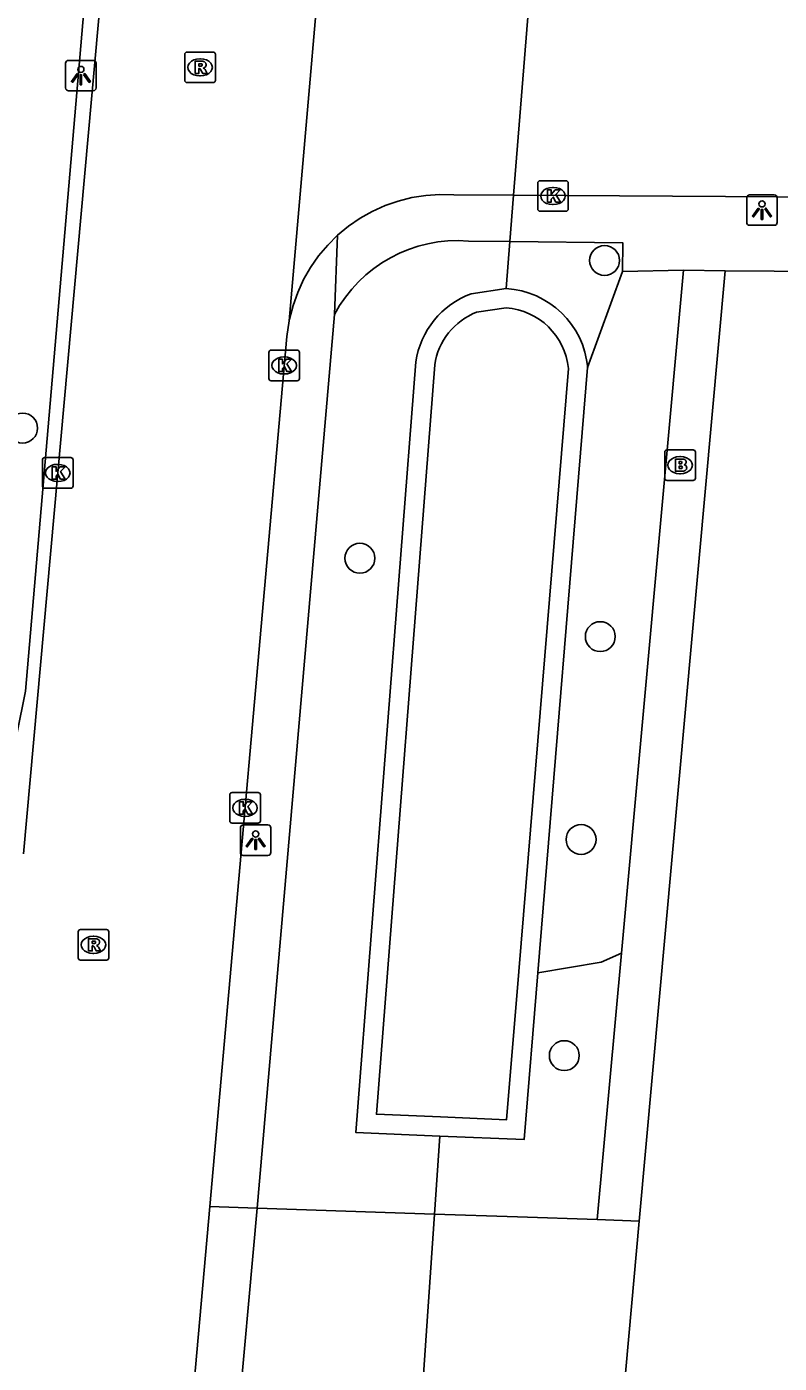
# Model space of a CAD drawing. Extents: x 157321 to 158827, y 386650 to 388532.
# Drawn here: x 158231.29 to 158255.9, y 387681.55 to 387725.25 of the extents above; entities that cross this region are included whole.
import ezdxf

# ---------------------------------------------------------------- set-up
doc = ezdxf.new("R2010")
doc.units = 0
for name, color, linetype in [('IMGEO_Boom', 7, 'Continuous'), ('IMGEO_Brandkraan', 7, 'Continuous'), ('IMGEO_Duiker', 7, 'Continuous'), ('IMGEO_Groenvoorziening', 7, 'Continuous'), ('IMGEO_Kolk', 7, 'Continuous'), ('IMGEO_Lichtpunt', 7, 'Continuous'), ('IMGEO_Rijbaan_lokaal_gesloten', 7, 'Continuous'), ('IMGEO_Rijbaan_lokaal_open', 7, 'Continuous'), ('IMGEO_Rioolput', 7, 'Continuous'), ('IMGEO_Voetpad_open', 7, 'Continuous'), ('IMGEO_Waterloop', 7, 'Continuous')]:
    doc.layers.add(name, color=color, linetype=linetype)

msp = doc.modelspace()

# ---------------------------------------------------------------- linework, layer by layer
at = {"layer": 'IMGEO_Boom'}
for centre in [(158250.189, 387717.611), (158231.153, 387712.13), (158242.185, 387707.872), (158250.048, 387705.309), (158249.419, 387698.674), (158248.871, 387691.606)]:
    msp.add_circle(centre, 0.489, dxfattribs=at)
at = {"layer": 'IMGEO_Brandkraan'}
for p, q in [((158252.157, 387710.492), (158252.157, 387711.344)), ((158252.232, 387711.418), (158253.084, 387711.418)), ((158252.645, 387711.198), (158252.67, 387711.198)), ((158253.158, 387711.344), (158253.158, 387710.492)), ((158253.084, 387710.418), (158252.232, 387710.418)), ((158252.668, 387710.638), (158252.643, 387710.638))]:
    msp.add_line(p, q, dxfattribs=at)
for points in [[(158252.157, 387710.492), (158252.157, 387711.344)], [(158252.232, 387711.418), (158253.084, 387711.418)], [(158253.158, 387711.344), (158253.158, 387710.492)], [(158252.505, 387711.118), (158252.505, 387710.718), (158252.718, 387710.718)], [(158252.736, 387711.118), (158252.505, 387711.118)], [(158252.684, 387711.037), (158252.63, 387711.037), (158252.63, 387710.961)], [(158252.63, 387710.961), (158252.683, 387710.961)], [(158252.692, 387710.885), (158252.63, 387710.885), (158252.63, 387710.804)], [(158252.63, 387710.804), (158252.692, 387710.804)], [(158253.084, 387710.418), (158252.232, 387710.418)]]:
    msp.add_lwpolyline(points, dxfattribs=at)
for centre, radius, start, end in [((158252.234, 387711.342), 0.0765, 91.552, 178.448), ((158252.234, 387711.342), 0.0765, 91.552, 178.448), ((158253.082, 387711.342), 0.0765, 1.552, 88.448), ((158253.082, 387711.342), 0.0765, 1.552, 88.448), ((158252.685, 387710.999), 0.0379, 267.8285, 90.9355), ((158252.693, 387710.844), 0.0404, 269.8759, 90.5077), ((158252.724, 387710.969), 0.251, 268.6676, 293.5347), ((158252.74, 387710.973), 0.145, 59.4692, 91.5367), ((158252.765, 387711.02), 0.0922, 285.5137, 58.1501), ((158252.77, 387710.828), 0.105, 301.3115, 78.989), ((158252.234, 387710.494), 0.0765, 181.552, 268.448), ((158252.234, 387710.494), 0.0765, 181.552, 268.448), ((158253.082, 387710.494), 0.0765, 271.552, 358.448), ((158253.082, 387710.494), 0.0765, 271.552, 358.448)]:
    msp.add_arc(centre, radius, start, end, dxfattribs=at)
for centre, major_axis, ratio, start_param, end_param in [((158252.644, 387710.918), (-0.387, 0.002), 0.722429, 4.712389, 7.853982), ((158252.669, 387710.918), (-0.39, 0.002), 0.717154, 1.570796, 4.712389)]:
    msp.add_ellipse(centre, major_axis=major_axis, ratio=ratio, start_param=start_param, end_param=end_param, dxfattribs=at)
at = {"layer": 'IMGEO_Duiker'}
for points in [[(158246.968, 387716.694), (158247.09, 387718.231), (158247.211, 387719.745), (158247.772, 387726.805), (158248.14, 387731.433), (158248.395, 387734.641)], [(158244.003, 387677.389), (158244.099, 387678.791), (158244.621, 387686.424), (158244.796, 387688.977)]]:
    msp.add_lwpolyline(points, dxfattribs=at)
at = {"layer": 'IMGEO_Groenvoorziening'}
for points in [[(158249.635, 387714.107), (158250.774, 387717.247)], [(158246.968, 387716.694), (158245.823, 387716.523)], [(158244.013, 387714.293), (158242.052, 387689.091), (158244.796, 387688.977), (158247.554, 387688.862), (158248.003, 387694.309)], [(158248.003, 387694.309), (158249.635, 387714.107)], [(158250.74, 387694.952), (158250.078, 387694.668), (158248.003, 387694.309)]]:
    msp.add_lwpolyline(points, dxfattribs=at)
for centre, radius, start, end in [((158246.806, 387713.876), 2.823, 110.364, 171.5063), ((158246.797, 387713.849), 2.85, 5.1862, 86.5585)]:
    msp.add_arc(centre, radius, start, end, dxfattribs=at)
at = {"layer": 'IMGEO_Kolk'}
for p, q in [((158248.001, 387719.293), (158248.001, 387720.145)), ((158248.076, 387720.219), (158248.928, 387720.219)), ((158248.489, 387719.999), (158248.514, 387719.999)), ((158249.002, 387720.145), (158249.002, 387719.293)), ((158248.928, 387719.219), (158248.076, 387719.219)), ((158248.512, 387719.439), (158248.487, 387719.439)), ((158239.282, 387714.678), (158240.134, 387714.678)), ((158239.207, 387713.752), (158239.207, 387714.604)), ((158239.695, 387714.458), (158239.72, 387714.458)), ((158240.208, 387714.604), (158240.208, 387713.752)), ((158239.718, 387713.898), (158239.693, 387713.898)), ((158240.134, 387713.678), (158239.282, 387713.678)), ((158231.801, 387710.237), (158231.801, 387711.089)), ((158231.876, 387711.163), (158232.728, 387711.163)), ((158232.289, 387710.943), (158232.314, 387710.943)), ((158232.802, 387711.089), (158232.802, 387710.237)), ((158232.312, 387710.383), (158232.287, 387710.383)), ((158232.728, 387710.163), (158231.876, 387710.163)), ((158237.928, 387699.282), (158237.928, 387700.134)), ((158238.003, 387700.208), (158238.855, 387700.208)), ((158238.416, 387699.988), (158238.441, 387699.988)), ((158238.929, 387700.134), (158238.929, 387699.282)), ((158238.439, 387699.428), (158238.414, 387699.428)), ((158238.855, 387699.208), (158238.003, 387699.208))]:
    msp.add_line(p, q, dxfattribs=at)
for points in [[(158248.001, 387719.293), (158248.001, 387720.145)], [(158248.076, 387720.219), (158248.928, 387720.219)], [(158248.322, 387719.919), (158248.445, 387719.919), (158248.445, 387719.768), (158248.575, 387719.919), (158248.739, 387719.919), (158248.593, 387719.768), (158248.746, 387719.519), (158248.594, 387719.519), (158248.509, 387719.683), (158248.445, 387719.616), (158248.445, 387719.519), (158248.322, 387719.519), (158248.322, 387719.919)], [(158249.002, 387720.145), (158249.002, 387719.293)], [(158248.928, 387719.219), (158248.076, 387719.219)], [(158239.282, 387714.678), (158240.134, 387714.678)], [(158239.207, 387713.752), (158239.207, 387714.604)], [(158239.528, 387714.378), (158239.651, 387714.378), (158239.651, 387714.227), (158239.781, 387714.378), (158239.945, 387714.378), (158239.799, 387714.227), (158239.952, 387713.978), (158239.8, 387713.978), (158239.715, 387714.142), (158239.651, 387714.075), (158239.651, 387713.978), (158239.528, 387713.978), (158239.528, 387714.378)], [(158240.208, 387714.604), (158240.208, 387713.752)], [(158240.134, 387713.678), (158239.282, 387713.678)], [(158231.801, 387710.237), (158231.801, 387711.089)], [(158231.876, 387711.163), (158232.728, 387711.163)], [(158232.122, 387710.863), (158232.245, 387710.863), (158232.245, 387710.712), (158232.375, 387710.863), (158232.539, 387710.863), (158232.393, 387710.712), (158232.546, 387710.463), (158232.394, 387710.463), (158232.309, 387710.627), (158232.245, 387710.56), (158232.245, 387710.463), (158232.122, 387710.463), (158232.122, 387710.863)], [(158232.802, 387711.089), (158232.802, 387710.237)], [(158232.728, 387710.163), (158231.876, 387710.163)], [(158237.928, 387699.282), (158237.928, 387700.134)], [(158238.003, 387700.208), (158238.855, 387700.208)], [(158238.249, 387699.908), (158238.372, 387699.908), (158238.372, 387699.757), (158238.502, 387699.908), (158238.666, 387699.908), (158238.52, 387699.757), (158238.673, 387699.508), (158238.521, 387699.508), (158238.436, 387699.672), (158238.372, 387699.605), (158238.372, 387699.508), (158238.249, 387699.508), (158238.249, 387699.908)], [(158238.929, 387700.134), (158238.929, 387699.282)], [(158238.855, 387699.208), (158238.003, 387699.208)]]:
    msp.add_lwpolyline(points, dxfattribs=at)
for centre, start, end in [((158248.078, 387720.143), 91.552, 178.448), ((158248.078, 387720.143), 91.552, 178.448), ((158248.926, 387720.143), 1.552, 88.448), ((158248.926, 387720.143), 1.552, 88.448), ((158248.078, 387719.295), 181.552, 268.448), ((158248.078, 387719.295), 181.552, 268.448), ((158248.926, 387719.295), 271.552, 358.448), ((158248.926, 387719.295), 271.552, 358.448), ((158239.284, 387714.602), 91.552, 178.448), ((158239.284, 387714.602), 91.552, 178.448), ((158240.132, 387714.602), 1.552, 88.448), ((158240.132, 387714.602), 1.552, 88.448), ((158239.284, 387713.754), 181.552, 268.448), ((158239.284, 387713.754), 181.552, 268.448), ((158240.132, 387713.754), 271.552, 358.448), ((158240.132, 387713.754), 271.552, 358.448), ((158231.878, 387711.087), 91.552, 178.448), ((158231.878, 387711.087), 91.552, 178.448), ((158232.726, 387711.087), 1.552, 88.448), ((158232.726, 387711.087), 1.552, 88.448), ((158231.878, 387710.239), 181.552, 268.448), ((158231.878, 387710.239), 181.552, 268.448), ((158232.726, 387710.239), 271.552, 358.448), ((158232.726, 387710.239), 271.552, 358.448), ((158238.005, 387700.132), 91.552, 178.448), ((158238.005, 387700.132), 91.552, 178.448), ((158238.853, 387700.132), 1.552, 88.448), ((158238.853, 387700.132), 1.552, 88.448), ((158238.005, 387699.284), 181.552, 268.448), ((158238.005, 387699.284), 181.552, 268.448), ((158238.853, 387699.284), 271.552, 358.448), ((158238.853, 387699.284), 271.552, 358.448)]:
    msp.add_arc(centre, 0.0765, start, end, dxfattribs=at)
for centre, major_axis, ratio, start_param, end_param in [((158248.488, 387719.719), (-0.387, 0.002), 0.722429, 4.712389, 7.853982), ((158248.513, 387719.719), (-0.39, 0.002), 0.717154, 1.570796, 4.712389), ((158239.694, 387714.178), (-0.387, 0.002), 0.722429, 4.712389, 7.853982), ((158239.719, 387714.178), (-0.39, 0.002), 0.717154, 1.570796, 4.712389), ((158232.288, 387710.663), (-0.387, 0.002), 0.722429, 4.712389, 7.853982), ((158232.313, 387710.663), (-0.39, 0.002), 0.717154, 1.570796, 4.712389), ((158238.415, 387699.708), (-0.387, 0.002), 0.722429, 4.712389, 7.853982), ((158238.44, 387699.708), (-0.39, 0.002), 0.717154, 1.570796, 4.712389)]:
    msp.add_ellipse(centre, major_axis=major_axis, ratio=ratio, start_param=start_param, end_param=end_param, dxfattribs=at)
at = {"layer": 'IMGEO_Lichtpunt'}
for p, q in [((158232.56, 387724.061), (158232.56, 387723.254)), ((158232.56, 387724.061), (158232.56, 387723.254)), ((158233.462, 387724.156), (158232.654, 387724.156)), ((158233.462, 387724.156), (158232.654, 387724.156)), ((158233.556, 387723.254), (158233.556, 387724.061)), ((158233.556, 387723.254), (158233.556, 387724.061)), ((158232.654, 387723.16), (158233.462, 387723.16)), ((158232.654, 387723.16), (158233.462, 387723.16)), ((158254.839, 387719.662), (158254.839, 387718.855)), ((158254.839, 387719.662), (158254.839, 387718.855)), ((158255.741, 387719.757), (158254.933, 387719.757)), ((158255.741, 387719.757), (158254.933, 387719.757)), ((158255.835, 387718.855), (158255.835, 387719.662)), ((158255.835, 387718.855), (158255.835, 387719.662)), ((158254.933, 387718.761), (158255.741, 387718.761)), ((158254.933, 387718.761), (158255.741, 387718.761)), ((158238.276, 387699.057), (158238.276, 387698.25)), ((158238.276, 387699.057), (158238.276, 387698.25)), ((158239.178, 387699.152), (158238.37, 387699.152)), ((158239.178, 387699.152), (158238.37, 387699.152)), ((158239.272, 387698.25), (158239.272, 387699.057)), ((158239.272, 387698.25), (158239.272, 387699.057)), ((158238.37, 387698.156), (158239.178, 387698.156)), ((158238.37, 387698.156), (158239.178, 387698.156))]:
    msp.add_line(p, q, dxfattribs=at)
for points in [[(158232.934, 387723.725), (158232.973, 387723.697), (158232.785, 387723.435), (158232.747, 387723.462), (158232.934, 387723.725)], [(158233.036, 387723.677), (158233.083, 387723.677), (158233.083, 387723.355), (158233.036, 387723.355), (158233.036, 387723.677)], [(158233.146, 387723.697), (158233.184, 387723.724), (158233.371, 387723.462), (158233.332, 387723.434), (158233.146, 387723.697)], [(158255.213, 387719.326), (158255.252, 387719.298), (158255.064, 387719.036), (158255.026, 387719.063), (158255.213, 387719.326)], [(158255.315, 387719.278), (158255.362, 387719.278), (158255.362, 387718.956), (158255.315, 387718.956), (158255.315, 387719.278)], [(158255.425, 387719.298), (158255.463, 387719.325), (158255.65, 387719.063), (158255.611, 387719.035), (158255.425, 387719.298)], [(158238.65, 387698.721), (158238.689, 387698.693), (158238.501, 387698.431), (158238.463, 387698.458), (158238.65, 387698.721)], [(158238.752, 387698.673), (158238.799, 387698.673), (158238.799, 387698.351), (158238.752, 387698.351), (158238.752, 387698.673)], [(158238.862, 387698.693), (158238.9, 387698.72), (158239.087, 387698.458), (158239.048, 387698.43), (158238.862, 387698.693)]]:
    msp.add_lwpolyline(points, dxfattribs=at)
for centre in [(158233.059, 387723.859), (158255.338, 387719.46), (158238.775, 387698.855)]:
    msp.add_circle(centre, 0.0994, dxfattribs=at)
for centre, start, end in [((158232.654, 387724.061), 90, 180), ((158232.654, 387724.061), 90, 180), ((158233.462, 387724.061), 0, 90), ((158233.462, 387724.061), 0, 90), ((158232.654, 387723.254), 180, 270), ((158232.654, 387723.254), 180, 270), ((158233.462, 387723.254), 270, 0), ((158233.462, 387723.254), 270, 360), ((158254.933, 387719.662), 90, 180), ((158254.933, 387719.662), 90, 180), ((158255.741, 387719.662), 0, 90), ((158255.741, 387719.662), 0, 90), ((158254.933, 387718.855), 180, 270), ((158254.933, 387718.855), 180, 270), ((158255.741, 387718.855), 270, 0), ((158255.741, 387718.855), 270, 360), ((158238.37, 387699.057), 90, 180), ((158238.37, 387699.057), 90, 180), ((158239.178, 387699.057), 0, 90), ((158239.178, 387699.057), 0, 90), ((158238.37, 387698.25), 180, 270), ((158238.37, 387698.25), 180, 270), ((158239.178, 387698.25), 270, 0), ((158239.178, 387698.25), 270, 360)]:
    msp.add_arc(centre, 0.0946, start, end, dxfattribs=at)
at = {"layer": 'IMGEO_Rijbaan_lokaal_gesloten'}
for points in [[(158241.318, 387811.466), (158241.197, 387809.986), (158240.888, 387806.039), (158235.853, 387750), (158231.18, 387698.204)], [(158239.874, 387715.64), (158241.386, 387733.088)], [(158237.271, 387686.675), (158239.798, 387715.124), (158239.874, 387715.64)], [(158237.271, 387686.675), (158236.237, 387675.039), (158235.347, 387667.558), (158233.989, 387658.454), (158233.465, 387654.942)]]:
    msp.add_lwpolyline(points, dxfattribs=at)
at = {"layer": 'IMGEO_Rijbaan_lokaal_open'}
for points in [[(158277.316, 387719.547), (158254.145, 387719.699), (158247.211, 387719.745), (158245.258, 387719.758), (158244.799, 387719.769), (158244.341, 387719.738), (158243.887, 387719.667), (158243.441, 387719.555), (158243.008, 387719.404), (158242.589, 387719.215), (158242.189, 387718.989), (158241.811, 387718.729), (158241.457, 387718.435)], [(158239.874, 387715.64), (158239.884, 387715.69), (158239.999, 387716.135), (158240.153, 387716.568), (158240.344, 387716.985), (158240.573, 387717.384), (158240.836, 387717.76), (158241.131, 387718.112), (158241.457, 387718.435)]]:
    msp.add_lwpolyline(points, dxfattribs=at)
at = {"layer": 'IMGEO_Rioolput'}
for p, q in [((158236.457, 387723.501), (158236.457, 387724.353)), ((158236.532, 387724.427), (158237.384, 387724.427)), ((158237.458, 387724.353), (158237.458, 387723.501)), ((158236.945, 387724.207), (158236.97, 387724.207)), ((158237.384, 387723.427), (158236.532, 387723.427)), ((158236.968, 387723.647), (158236.943, 387723.647)), ((158232.969, 387694.804), (158232.969, 387695.656)), ((158233.044, 387695.73), (158233.896, 387695.73)), ((158233.457, 387695.51), (158233.482, 387695.51)), ((158233.97, 387695.656), (158233.97, 387694.804)), ((158233.896, 387694.73), (158233.044, 387694.73)), ((158233.48, 387694.95), (158233.455, 387694.95))]:
    msp.add_line(p, q, dxfattribs=at)
for points in [[(158236.457, 387723.501), (158236.457, 387724.353)], [(158236.532, 387724.427), (158237.384, 387724.427)], [(158237.458, 387724.353), (158237.458, 387723.501)], [(158237.046, 387724.125), (158236.794, 387724.127), (158236.794, 387723.727)], [(158236.794, 387723.727), (158236.918, 387723.727), (158236.918, 387723.889), (158236.929, 387723.889)], [(158236.972, 387724.046), (158236.918, 387724.046), (158236.918, 387723.965)], [(158236.918, 387723.965), (158236.97, 387723.965)], [(158236.976, 387723.86), (158237.047, 387723.727), (158237.187, 387723.727), (158237.122, 387723.853)], [(158237.384, 387723.427), (158236.532, 387723.427)], [(158232.969, 387694.804), (158232.969, 387695.656)], [(158233.044, 387695.73), (158233.896, 387695.73)], [(158233.97, 387695.656), (158233.97, 387694.804)], [(158233.558, 387695.428), (158233.306, 387695.43), (158233.306, 387695.03)], [(158233.306, 387695.03), (158233.43, 387695.03), (158233.43, 387695.192), (158233.441, 387695.192)], [(158233.484, 387695.349), (158233.43, 387695.349), (158233.43, 387695.268)], [(158233.43, 387695.268), (158233.482, 387695.268)], [(158233.488, 387695.163), (158233.559, 387695.03), (158233.699, 387695.03), (158233.634, 387695.156)], [(158233.896, 387694.73), (158233.044, 387694.73)]]:
    msp.add_lwpolyline(points, dxfattribs=at)
for centre, radius, start, end in [((158236.534, 387724.351), 0.0765, 91.552, 178.448), ((158236.534, 387724.351), 0.0765, 91.552, 178.448), ((158237.382, 387724.351), 0.0765, 1.552, 88.448), ((158237.382, 387724.351), 0.0765, 1.552, 88.448), ((158236.928, 387723.836), 0.0533, 26.0293, 88.6989), ((158236.954, 387724.154), 0.19, 274.7715, 282.9687), ((158236.978, 387723.95), 0.0964, 77.0061, 93.1865), ((158236.992, 387724.007), 0.0378, 276.6634, 79.6772), ((158237.045, 387724.015), 0.109, 350.3612, 89.416), ((158237.043, 387724.015), 0.112, 277.5842, 350.9817), ((158237.027, 387723.8), 0.108, 29.5134, 73.7905), ((158236.534, 387723.503), 0.0765, 181.552, 268.448), ((158236.534, 387723.503), 0.0765, 181.552, 268.448), ((158237.382, 387723.503), 0.0765, 271.552, 358.448), ((158237.382, 387723.503), 0.0765, 271.552, 358.448), ((158233.046, 387695.654), 0.0765, 91.552, 178.448), ((158233.046, 387695.654), 0.0765, 91.552, 178.448), ((158233.894, 387695.654), 0.0765, 1.552, 88.448), ((158233.894, 387695.654), 0.0765, 1.552, 88.448), ((158233.44, 387695.139), 0.0533, 26.0293, 88.6989), ((158233.466, 387695.457), 0.19, 274.7715, 282.9687), ((158233.49, 387695.253), 0.0964, 77.0061, 93.1865), ((158233.504, 387695.31), 0.0378, 276.6634, 79.6772), ((158233.557, 387695.318), 0.109, 350.3612, 89.416), ((158233.555, 387695.318), 0.112, 277.5842, 350.9817), ((158233.539, 387695.103), 0.108, 29.5134, 73.7905), ((158233.046, 387694.806), 0.0765, 181.552, 268.448), ((158233.046, 387694.806), 0.0765, 181.552, 268.448), ((158233.894, 387694.806), 0.0765, 271.552, 358.448), ((158233.894, 387694.806), 0.0765, 271.552, 358.448)]:
    msp.add_arc(centre, radius, start, end, dxfattribs=at)
for centre, major_axis, ratio, start_param, end_param in [((158236.944, 387723.927), (-0.387, 0.002), 0.722429, 4.712389, 7.853982), ((158236.969, 387723.927), (-0.39, 0.002), 0.717154, 1.570796, 4.712389), ((158233.456, 387695.23), (-0.387, 0.002), 0.722429, 4.712389, 7.853982), ((158233.481, 387695.23), (-0.39, 0.002), 0.717154, 1.570796, 4.712389)]:
    msp.add_ellipse(centre, major_axis=major_axis, ratio=ratio, start_param=start_param, end_param=end_param, dxfattribs=at)
at = {"layer": 'IMGEO_Voetpad_open'}
for points in [[(158230.39, 387699.311), (158231.249, 387703.525), (158234.446, 387740.788)], [(158241.457, 387718.435), (158241.35, 387715.843)], [(158245.739, 387718.246), (158247.09, 387718.231), (158250.782, 387718.19), (158250.774, 387717.247)], [(158250.74, 387694.952), (158252.772, 387717.299)], [(158250.774, 387717.247), (158252.772, 387717.299)], [(158252.772, 387717.299), (158254.131, 387717.274)], [(158254.131, 387717.274), (158251.317, 387686.195)], [(158323.269, 387716.806), (158254.131, 387717.274)], [(158238.82, 387686.622), (158241.35, 387715.843)], [(158249.948, 387686.242), (158250.74, 387694.952)], [(158238.82, 387686.622), (158237.271, 387686.675)], [(158238.135, 387679.005), (158238.82, 387686.622)], [(158249.948, 387686.242), (158247.343, 387686.331), (158244.621, 387686.424), (158238.82, 387686.622)], [(158251.317, 387686.195), (158249.948, 387686.242)], [(158251.317, 387686.195), (158250.98, 387682.434), (158250.635, 387678.556)]]:
    msp.add_lwpolyline(points, dxfattribs=at)
msp.add_arc((158245.375, 387713.7), 4.56, 85.4267, 151.9752, dxfattribs=at)
at = {"layer": 'IMGEO_Waterloop'}
for points in [[(158246.971, 387716.063), (158246.003, 387715.919)], [(158244.632, 387714.199), (158242.725, 387689.688), (158244.822, 387689.601), (158246.981, 387689.511), (158247.381, 387694.36), (158249.006, 387714.08)]]:
    msp.add_lwpolyline(points, dxfattribs=at)
for centre, radius, start, end in [((158246.805, 387713.857), 2.213, 5.796, 85.6869), ((158246.798, 387713.879), 2.189, 111.2874, 171.5964)]:
    msp.add_arc(centre, radius, start, end, dxfattribs=at)

doc.saveas('drawing.dxf')
